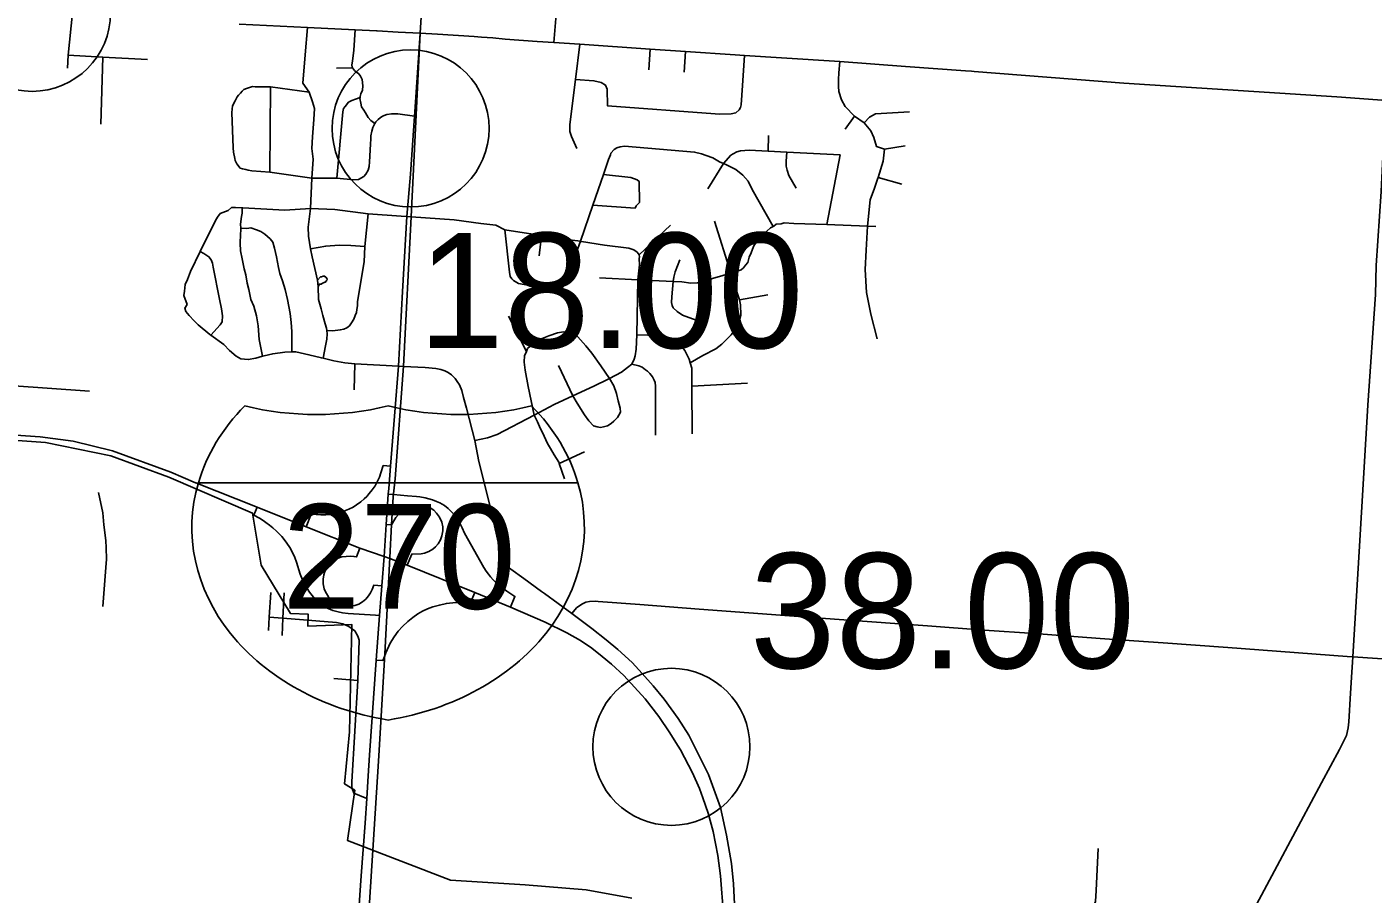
# Model space of a CAD drawing. Extents: x 1659811 to 1934326, y 644115 to 934867.
# Drawn here: x 1862074 to 1874937, y 727111 to 735393 of the extents above; entities that cross this region are included whole.
import ezdxf

# ---------------------------------------------------------------- set-up
doc = ezdxf.new("R2010")
doc.units = 0
for name, color, linetype in [('Default', 7, 'Continuous'), ('GM_X_City_Street', 7, 'Continuous'), ('GM_X_Corporation', 7, 'Continuous'), ('GM_X_County_Road', 7, 'Continuous'), ('GM_X_Interchange_Ramps', 7, 'Continuous'), ('GM_X_Interstate_Route', 7, 'Continuous'), ('GM_X_Interstate_Shield', 7, 'Continuous'), ('GM_X_State_Route', 7, 'Continuous'), ('GM_X_Township', 7, 'Continuous')]:
    doc.layers.add(name, color=color, linetype=linetype)

msp = doc.modelspace()

# ---------------------------------------------------------------- linework, layer by layer
at = {"layer": 'Default'}
for centre in [(1862123, 735527), (1865740, 734423), (1868232, 728517)]:
    msp.add_circle(centre, 750, dxfattribs=at)
at = {"layer": 'GM_X_City_Street'}
for points in [[(1865832, 735332), (1865883, 736166)], [(1867109, 735243), (1867161, 735857), (1867181, 735892), (1867216, 735925), (1867269, 735947), (1867307, 735950), (1867353, 735942)], [(1862462, 734999), (1862468, 735123), (1862510, 735527)], [(1864903, 732228), (1864928, 732346), (1864941, 732410), (1864944, 732462), (1864940, 732493), (1864937, 732514), (1864924, 732558), (1864901, 732637), (1864884, 732699), (1864860, 732788), (1864858, 732912), (1864850, 732975), (1864798, 733198), (1864784, 733272), (1864764, 733395), (1864761, 733480), (1864784, 733660), (1864795, 733949), (1864810, 734131), (1864795, 734231), (1864804, 734343), (1864815, 734508), (1864821, 734614), (1864804, 734677), (1864770, 734771), (1864711, 734856), (1864732, 735125), (1864756, 735386)], [(1865399, 734471), (1865360, 734500), (1865334, 734528), (1865309, 734571), (1865292, 734599), (1865272, 734631), (1865265, 734663), (1865256, 734708), (1865257, 734720), (1865258, 734729), (1865265, 734755), (1865279, 734790), (1865282, 734829), (1865276, 734891), (1865262, 734921), (1865245, 734944), (1865223, 734960), (1865203, 734978), (1865186, 735003), (1865182, 735009), (1865180, 735031), (1865185, 735067), (1865197, 735171), (1865209, 735364)], [(1865832, 735332), (1865996, 735324), (1866346, 735301), (1866418, 735296)], [(1866418, 735296), (1866526, 735287), (1866643, 735276), (1866950, 735254)], [(1866950, 735254), (1867109, 735243), (1867358, 735227), (1868029, 735181), (1868368, 735159), (1868842, 735127)], [(1867330, 734230), (1867276, 734347), (1867263, 734393), (1867262, 734461), (1867316, 734890), (1867358, 735227)], [(1868015, 734982), (1868029, 735181)], [(1868354, 734961), (1868368, 735159)], [(1862468, 735123), (1862800, 735104), (1863225, 735080)], [(1862781, 734464), (1862800, 735104)], [(1867316, 734890), (1867491, 734879), (1867560, 734861), (1867602, 734837), (1867617, 734798), (1867620, 734640), (1868651, 734561), (1868693, 734560), (1868802, 734562), (1868849, 734573), (1868880, 734600), (1868894, 734622), (1868899, 734648), (1868913, 734833), (1868932, 735121)], [(1868842, 735127), (1868932, 735121), (1869284, 735099), (1869842, 735062), (1870470, 735015)], [(1870198, 732413), (1870138, 732650), (1870096, 732857), (1870083, 733075), (1870094, 733261), (1870105, 733490), (1870105, 733491), (1870132, 733742), (1870172, 733852), (1870206, 733947), (1870209, 733956), (1870257, 734110), (1870269, 734226), (1870192, 734251), (1870168, 734336), (1870137, 734401), (1870073, 734476), (1869983, 734540), (1869893, 734632), (1869858, 734696), (1869833, 734777), (1869829, 734825), (1869830, 734889), (1869833, 734954), (1869842, 735062)], [(1865032, 735000), (1865186, 735003)], [(1864063, 734686), (1864082, 734724), (1864096, 734740), (1864114, 734761), (1864131, 734779), (1864147, 734795), (1864173, 734804), (1864201, 734814), (1864228, 734823), (1864254, 734819), (1864372, 734820), (1864400, 734819), (1864770, 734771)], [(1864395, 734004), (1864400, 734819)], [(1864112, 734044), (1864081, 734084), (1864064, 734118), (1864060, 734135), (1864049, 734195), (1864046, 734239), (1864033, 734575), (1864038, 734639), (1864063, 734686)], [(1865035, 733947), (1865093, 734581), (1865100, 734615), (1865114, 734634), (1865147, 734674), (1865178, 734691), (1865214, 734704), (1865257, 734720)], [(1864112, 734044), (1864134, 734037), (1864164, 734031), (1864188, 734024), (1864222, 734019), (1864395, 734004), (1864795, 733949), (1865035, 733947), (1865197, 733933), (1865243, 733936), (1865293, 733963), (1865312, 733987), (1865333, 734023), (1865343, 734058), (1865348, 734104), (1865357, 734272), (1865360, 734325), (1865361, 734352), (1865368, 734397), (1865378, 734431), (1865399, 734471), (1865409, 734486), (1865430, 734510), (1865448, 734525), (1865471, 734539), (1865513, 734555), (1865560, 734563), (1865617, 734563), (1865776, 734541)], [(1869892, 734417), (1869983, 734540)], [(1870073, 734476), (1870124, 734530), (1870182, 734563), (1870292, 734569), (1870508, 734581)], [(1867686, 734223), (1867710, 734237), (1867742, 734248), (1867784, 734253), (1868454, 734198), (1868521, 734181), (1868563, 734164), (1868629, 734143), (1868692, 734104), (1868731, 734087), (1868759, 734075), (1868849, 734031), (1868916, 733976), (1868967, 733919), (1869003, 733840), (1869205, 733487)], [(1869157, 734207), (1869161, 734357)], [(1870269, 734226), (1870466, 734256)], [(1867364, 733345), (1867482, 733689), (1867583, 733984), (1867632, 734128), (1867651, 734172), (1867653, 734186), (1867686, 734223)], [(1868731, 734087), (1868801, 734168), (1868822, 734179), (1868856, 734199), (1868892, 734208), (1868974, 734216), (1869157, 734207), (1869335, 734198), (1869844, 734172)], [(1869423, 733852), (1869354, 733973), (1869339, 734026), (1869328, 734064), (1869329, 734112), (1869335, 734198)], [(1869719, 733505), (1869844, 734172)], [(1868581, 733846), (1868731, 734087)], [(1867482, 733689), (1867885, 733663), (1867897, 733683), (1867928, 733717), (1867924, 733917), (1867904, 733933), (1867845, 733956), (1867583, 733984)], [(1870209, 733956), (1870433, 733891)], [(1863605, 732743), (1863573, 732826), (1863578, 732870), (1863586, 732932), (1863607, 732980), (1863636, 733058), (1863729, 733247), (1863875, 733543), (1863895, 733575), (1863921, 733611), (1863997, 733638)], [(1863997, 733638), (1864030, 733669), (1864068, 733669), (1864130, 733665), (1864136, 733664), (1864538, 733642), (1864784, 733660), (1865015, 733649), (1865335, 733609), (1865649, 733586)], [(1864324, 732247), (1864294, 732406), (1864283, 732537), (1864269, 732633), (1864243, 732727), (1864214, 732790), (1864194, 732884), (1864177, 732945), (1864164, 733025), (1864150, 733083), (1864131, 733179), (1864115, 733254), (1864112, 733326), (1864116, 733410), (1864117, 733456), (1864117, 733470), (1864116, 733508), (1864123, 733581), (1864130, 733615), (1864130, 733665)], [(1864940, 732493), (1864996, 732491), (1865067, 732498), (1865101, 732507), (1865131, 732520), (1865157, 732538), (1865176, 732568), (1865197, 732601), (1865211, 732635), (1865222, 732665), (1865225, 732695), (1865231, 732728), (1865232, 732770), (1865295, 733149), (1865304, 733295), (1865335, 733609)], [(1865649, 733586), (1865705, 733582), (1865744, 733579), (1866157, 733550), (1866411, 733516), (1866553, 733499), (1866641, 733454), (1866992, 733401), (1867284, 733357), (1867364, 733345), (1867369, 733344)], [(1867912, 732977), (1868248, 732961), (1868331, 732957), (1868417, 732945), (1868481, 732948), (1868548, 732967), (1868799, 733040), (1868846, 733053), (1868898, 733074), (1868920, 733092), (1868941, 733117), (1868961, 733143), (1868970, 733167), (1868974, 733195), (1868995, 733236), (1869018, 733294), (1869049, 733351), (1869072, 733375), (1869098, 733400), (1869145, 733441), (1869178, 733473), (1869205, 733487), (1869210, 733490), (1869233, 733508), (1869281, 733511), (1869311, 733522), (1869401, 733516), (1869719, 733505), (1870105, 733490), (1870187, 733487)], [(1867923, 733217), (1868222, 733499)], [(1868799, 733040), (1868643, 733539)], [(1864605, 732288), (1864606, 732382), (1864606, 732484), (1864600, 732571), (1864589, 732655), (1864564, 732789), (1864540, 732884), (1864517, 732966), (1864489, 733037), (1864478, 733095), (1864458, 733197), (1864440, 733281), (1864423, 733338), (1864397, 733368), (1864348, 733413), (1864309, 733438), (1864269, 733455), (1864213, 733474), (1864175, 733468), (1864117, 733470)], [(1866641, 733454), (1866686, 733051), (1866692, 733010), (1866707, 732988), (1866723, 732972), (1866770, 732943), (1867107, 732882), (1867141, 732886), (1867186, 732897), (1867206, 732925), (1867225, 732968), (1867364, 733345)], [(1866969, 733205), (1866992, 733401)], [(1863832, 732448), (1863919, 732546), (1863939, 732575), (1863943, 732633), (1863932, 732701), (1863914, 732792), (1863854, 733099), (1863848, 733137), (1863835, 733167), (1863812, 733198), (1863764, 733228), (1863729, 733247)], [(1864784, 733272), (1864929, 733299), (1865058, 733309), (1865169, 733306), (1865304, 733295)], [(1867369, 733344), (1867372, 733343), (1867594, 733309), (1867824, 733279), (1867873, 733265), (1867904, 733241), (1867923, 733217)], [(1867853, 732172), (1867877, 732220), (1867887, 732252), (1867895, 732316), (1867901, 732453), (1867912, 732977), (1867926, 733119), (1867925, 733181), (1867926, 733196), (1867923, 733217)], [(1868248, 732961), (1868256, 733004), (1868267, 733052), (1868313, 733167)], [(1864858, 732912), (1864869, 732937), (1864885, 732937), (1864899, 732945), (1864909, 732949), (1864919, 732956), (1864927, 732956), (1864934, 732966), (1864940, 732972), (1864942, 732982), (1864938, 732990), (1864934, 733000), (1864928, 733004), (1864919, 733012), (1864913, 733012), (1864903, 733011), (1864888, 733007), (1864878, 733005), (1864850, 732975)], [(1867544, 732996), (1867912, 732977)], [(1868412, 732184), (1868532, 732253), (1868657, 732317), (1868714, 732364), (1868757, 732403), (1868804, 732452), (1868843, 732501), (1868876, 732565), (1868895, 732640), (1868893, 732737), (1868884, 732786), (1868839, 732921), (1868799, 733040)], [(1868504, 732580), (1868337, 732641), (1868286, 732676), (1868248, 732709), (1868241, 732731), (1868233, 732761), (1868235, 732815), (1868248, 732961)], [(1863605, 732743), (1863583, 732706), (1863593, 732676), (1863625, 732638), (1863672, 732587), (1863711, 732547), (1863822, 732455), (1863832, 732448), (1863955, 732360), (1864010, 732303), (1864074, 732247), (1864119, 732222), (1864189, 732215), (1864260, 732228), (1864324, 732247), (1864340, 732252), (1864422, 732271), (1864539, 732287), (1864605, 732288), (1864643, 732288), (1864768, 732261), (1864888, 732231), (1864903, 732228), (1865008, 732202), (1865112, 732185), (1865206, 732176), (1865624, 732151)], [(1868884, 732786), (1869153, 732835)], [(1866849, 732294), (1866674, 732629)], [(1866920, 731686), (1866865, 731957), (1866834, 732114), (1866825, 732190), (1866827, 732256), (1866847, 732290), (1866849, 732294), (1866858, 732321), (1866903, 732361), (1866982, 732411), (1867061, 732443), (1867145, 732470), (1867201, 732479), (1867267, 732477), (1867305, 732463), (1867339, 732434), (1867415, 732347), (1867472, 732276), (1867559, 732156), (1867642, 732035)], [(1868431, 731505), (1868428, 731961), (1868427, 732135), (1868412, 732184), (1868401, 732218), (1868361, 732301), (1868310, 732368), (1868244, 732403), (1868183, 732432), (1868113, 732447), (1867901, 732453)], [(1865201, 731925), (1865206, 732176)], [(1865624, 732151), (1865672, 732149), (1865879, 732139), (1865981, 732130), (1866030, 732120), (1866066, 732107), (1866099, 732091), (1866131, 732070), (1866165, 732035), (1866186, 732006), (1866208, 731973), (1866229, 731920), (1866247, 731852), (1866274, 731753), (1866354, 731443), (1866392, 731243), (1866498, 730825), (1866585, 730431), (1866610, 730323), (1866628, 730289), (1866659, 730242), (1866698, 730213), (1866822, 730125), (1866992, 729999), (1867018, 729980), (1867282, 729790)], [(1866354, 731443), (1866475, 731468), (1866568, 731501), (1866920, 731686), (1867112, 731786), (1867290, 731870), (1867492, 731962), (1867629, 732029), (1867642, 732035), (1867754, 732095), (1867813, 732141), (1867853, 732172)], [(1867290, 731870), (1867153, 732158)], [(1868081, 731492), (1868079, 731924), (1868080, 731962), (1868076, 731996), (1868069, 732020), (1868061, 732032), (1868051, 732051), (1868026, 732082), (1868024, 732085), (1868004, 732105), (1867985, 732118), (1867954, 732142), (1867921, 732155), (1867853, 732172)], [(1861139, 732022), (1862671, 731913)], [(1867290, 731870), (1867332, 731800), (1867402, 731687), (1867443, 731630), (1867488, 731583), (1867522, 731573), (1867556, 731568), (1867582, 731572), (1867620, 731583), (1867657, 731606), (1867681, 731626), (1867718, 731661), (1867730, 731685), (1867747, 731712), (1867741, 731753), (1867725, 731823), (1867706, 731893), (1867682, 731964), (1867642, 732035)], [(1868428, 731961), (1868959, 731989)], [(1867210, 731075), (1867160, 731222), (1867155, 731236), (1867112, 731307), (1867077, 731365), (1867048, 731414), (1867016, 731483), (1866972, 731575), (1866954, 731622), (1866920, 731686)], [(1867160, 731222), (1867403, 731335)], [(1862798, 729857), (1862827, 730229), (1862834, 730309), (1862832, 730417), (1862827, 730488), (1862808, 730636), (1862798, 730753), (1862759, 730946)], [(1864381, 729629), (1864389, 729756), (1864405, 729991)], [(1864512, 729581), (1864520, 729747), (1864533, 729989)], [(1867282, 729790), (1867324, 729844), (1867376, 729878), (1867413, 729898), (1867448, 729904), (1867503, 729907), (1867533, 729904), (1867932, 729875), (1868496, 729833), (1869834, 729732), (1870680, 729671), (1871221, 729631), (1871703, 729598), (1871910, 729583)], [(1864389, 729756), (1864520, 729747), (1865031, 729704), (1865091, 729693), (1865151, 729667), (1865206, 729626)], [(1867282, 729790), (1867472, 729646), (1867610, 729538), (1867719, 729448), (1867856, 729322), (1867954, 729216), (1868058, 729101), (1868164, 728973), (1868296, 728787), (1868398, 728627)], [(1865235, 729150), (1865250, 729536), (1865237, 729574), (1865206, 729626)], [(1871910, 729583), (1872330, 729551)], [(1872330, 729551), (1872417, 729545), (1872932, 729509), (1873548, 729467), (1874691, 729380)], [(1874246, 727805), (1874443, 728173), (1874617, 728493), (1874682, 728624), (1874698, 728697), (1874704, 728757), (1874722, 729028), (1874735, 729230), (1874740, 729326)], [(1865007, 729169), (1865235, 729150)], [(1865321, 728024), (1865197, 728075), (1865180, 728127), (1865178, 728184), (1865235, 729150)], [(1868565, 723967), (1868555, 724152), (1868555, 724279), (1868566, 724408), (1868586, 724564), (1868621, 724784), (1868726, 725857), (1868799, 726239), (1868851, 726695), (1868827, 727209), (1868807, 727404), (1868758, 727673), (1868701, 727938), (1868587, 728253), (1868398, 728627)], [(1872854, 725199), (1872909, 725288), (1872970, 725394), (1873235, 725890), (1873667, 726722), (1873872, 727100), (1874246, 727805)], [(1872014, 725973), (1872045, 726428), (1872059, 726540), (1872098, 726661), (1872239, 726930), (1872285, 727041), (1872291, 727145), (1872311, 727545)]]:
    msp.add_lwpolyline(points, dxfattribs=at)
at = {"layer": 'GM_X_Corporation'}
msp.add_lwpolyline([(1861083, 731505), (1862252, 731423), (1862877, 731296), (1863430, 731093), (1864230, 730749), (1864313, 730253), (1864593, 729789), (1864761, 729784), (1864758, 729669), (1865180, 729684), (1865156, 728660), (1865109, 728163), (1865208, 728102), (1865137, 727623), (1866120, 727243), (1866836, 727200), (1867419, 727151), (1867855, 727070)], dxfattribs=at)
at = {"layer": 'GM_X_County_Road'}
for points in [[(1870470, 735015), (1871041, 734973), (1871100, 734970)], [(1871100, 734970), (1871126, 734968), (1872555, 734854), (1874047, 734759), (1874592, 734724), (1875067, 734691), (1875512, 734675)], [(1874740, 729326), (1874743, 729376), (1874806, 730434), (1874886, 731781), (1874959, 732837), (1874968, 733115), (1875016, 733821), (1875032, 734151), (1875067, 734691)], [(1874691, 729380), (1874743, 729376), (1875499, 729324), (1876384, 729259), (1876384, 729259), (1876561, 729246), (1876989, 729216), (1877482, 729181), (1878329, 729124), (1878496, 729113), (1878643, 729086), (1878783, 729038), (1878965, 728957), (1879035, 728933), (1879119, 728902), (1879260, 728882), (1879480, 728866), (1879750, 728849), (1880150, 728823), (1880996, 728770), (1881256, 728757), (1881552, 728741)]]:
    msp.add_lwpolyline(points, dxfattribs=at)
at = {"layer": 'GM_X_Interchange_Ramps'}
for points in [[(1865549, 731199), (1865478, 731203), (1865457, 731133), (1865443, 731094), (1865425, 731055), (1865400, 731010), (1865373, 730970), (1865345, 730935), (1865321, 730909), (1865297, 730885), (1865265, 730858), (1865224, 730828), (1865190, 730807), (1865149, 730786), (1865103, 730767), (1865059, 730753), (1865015, 730743), (1864968, 730736), (1864929, 730733), (1864883, 730732), (1864790, 730739), (1864742, 730618)], [(1866694, 729852), (1866737, 729953), (1866659, 730005), (1866620, 730031), (1866585, 730058), (1866558, 730083), (1866529, 730112), (1866502, 730142), (1866483, 730166), (1866462, 730195), (1866440, 730230), (1866255, 730558), (1866232, 730609), (1866207, 730660), (1866185, 730694), (1866158, 730730), (1866131, 730762), (1866099, 730794), (1866064, 730822), (1866019, 730846), (1865986, 730861), (1865948, 730876), (1865914, 730887), (1865879, 730895), (1865829, 730904), (1865796, 730908), (1865709, 730915), (1865576, 730927), (1865568, 730928), (1865527, 730931)], [(1864273, 730806), (1864243, 730729), (1864296, 730700), (1864330, 730678), (1864358, 730660), (1864392, 730634), (1864425, 730607), (1864457, 730578), (1864485, 730550), (1864508, 730525), (1864532, 730497), (1864558, 730463), (1864586, 730421), (1864609, 730380), (1864634, 730324), (1864650, 730281), (1864686, 730165), (1864708, 730111), (1864727, 730072), (1864752, 730029), (1864775, 729994), (1864798, 729962), (1864835, 729918), (1864869, 729886), (1864910, 729860), (1864953, 729838), (1864997, 729820), (1865048, 729806), (1865088, 729797), (1865143, 729791), (1865405, 729775), (1865443, 729771)], [(1865508, 730639), (1865558, 730636), (1865599, 730706), (1865623, 730736), (1865650, 730763), (1865682, 730788), (1865704, 730802), (1865738, 730818), (1865786, 730828), (1865834, 730829), (1865872, 730822), (1865927, 730800), (1865962, 730776), (1865989, 730750), (1866017, 730711), (1866037, 730664), (1866047, 730617), (1866047, 730579), (1866039, 730532), (1866025, 730493), (1866003, 730457), (1865979, 730428), (1865952, 730405), (1865913, 730381), (1865873, 730367), (1865840, 730361), (1865751, 730358), (1865706, 730251)], [(1865466, 730054), (1865390, 730062), (1865373, 730020), (1865356, 729988), (1865339, 729960), (1865312, 729928), (1865280, 729901), (1865244, 729880), (1865206, 729867), (1865148, 729858), (1865103, 729862), (1865071, 729869), (1865040, 729881), (1865017, 729894), (1864988, 729915), (1864956, 729948), (1864926, 729996), (1864914, 730026), (1864904, 730073), (1864903, 730117), (1864911, 730160), (1864921, 730191), (1864941, 730228), (1864969, 730264), (1865005, 730296), (1865038, 730315), (1865083, 730331), (1865124, 730336), (1865164, 730337), (1865199, 730335), (1865222, 730331), (1865254, 730414)], [(1865411, 729346), (1865476, 729340), (1865491, 729381), (1865504, 729414), (1865544, 729507), (1865584, 729566), (1865621, 729621), (1865664, 729665), (1865714, 729714), (1865760, 729751), (1865809, 729786), (1865855, 729814), (1865900, 729835), (1865953, 729854), (1866015, 729871), (1866082, 729886), (1866172, 729896), (1866235, 729894), (1866308, 729886), (1866353, 729990)]]:
    msp.add_lwpolyline(points, dxfattribs=at)
at = {"layer": 'GM_X_Interstate_Route'}
for points in [[(1858198, 731796), (1858536, 731768), (1859120, 731721), (1859959, 731652), (1861086, 731555), (1862199, 731479), (1862516, 731435), (1862891, 731344), (1863449, 731140), (1863683, 731039), (1863687, 731038)], [(1863687, 731038), (1864273, 730806), (1864742, 730618), (1865254, 730414), (1865486, 730336)], [(1865486, 730336), (1865541, 730315), (1865706, 730251), (1866353, 729990), (1866694, 729852), (1867026, 729709), (1867232, 729607), (1867362, 729532), (1867471, 729459), (1867571, 729379), (1867659, 729307), (1867778, 729197), (1867980, 728976), (1868111, 728807), (1868217, 728652), (1868276, 728558), (1868319, 728488), (1868434, 728270), (1868500, 728118), (1868531, 728031)], [(1868531, 728031), (1868582, 727884), (1868631, 727708), (1868676, 727478), (1868701, 727285), (1868730, 726916), (1868730, 726669), (1868711, 726444), (1868688, 726236)]]:
    msp.add_lwpolyline(points, dxfattribs=at)
at = {"layer": 'GM_X_Interstate_Shield'}
msp.add_line((1867338, 731039), (1863712, 731039), dxfattribs=at)
msp.add_line((1867338, 731039), (1863712, 731039), dxfattribs=at)
for centre, start_param, end_param in [((1865994, 730610), 2.47259, 2.911027), ((1864840, 733566), 4.415841, 5.008937), ((1866210, 733566), 4.415841, 5.008937), ((1865057, 730610), 0.230566, 0.669003), ((1865994, 730610), 2.911027, 4.511031), ((1865057, 730610), 4.913747, 6.513751)]:
    msp.add_ellipse(centre, major_axis=(2344, 0), ratio=0.8, start_param=start_param, end_param=end_param, dxfattribs=at)
at = {"layer": 'GM_X_State_Route'}
for points in [[(1865413, 735354), (1865209, 735364), (1864756, 735386), (1864103, 735418)], [(1865622, 735343), (1865421, 735354), (1865413, 735354)], [(1865832, 735332), (1865832, 735332), (1865622, 735343)], [(1865779, 734582), (1865832, 735332)], [(1865664, 732866), (1865705, 733582), (1865738, 733987), (1865776, 734541), (1865779, 734582)], [(1865624, 732151), (1865664, 732866)], [(1865532, 730985), (1865549, 731199), (1865624, 732151)], [(1865486, 730336), (1865508, 730639), (1865527, 730931), (1865532, 730985)], [(1865335, 728241), (1865348, 728436), (1865411, 729346), (1865443, 729771), (1865466, 730054), (1865486, 730336)], [(1865305, 727789), (1865321, 728024), (1865335, 728241)], [(1865269, 727286), (1865305, 727789)], [(1865108, 725027), (1865145, 725525), (1865269, 727286)]]:
    msp.add_lwpolyline(points, dxfattribs=at)
at = {"layer": 'GM_X_Township'}
msp.add_lwpolyline([(1865005, 721674), (1865437, 728430), (1865493, 729406), (1865541, 730325), (1865558, 730636), (1865573, 730904), (1865594, 731078), (1865672, 732154), (1865744, 733579), (1865832, 735332), (1865925, 736844), (1865941, 737049), (1865956, 737315), (1865984, 737831), (1866022, 738252), (1866049, 738627), (1866072, 738976), (1866105, 739510), (1866249, 741656), (1866278, 742098)], dxfattribs=at)

# ---------------------------------------------------------------- texts
at = {"layer": 'Default'}
for s, p in [('18.00', (1865814, 732325)), ('38.00', (1868982, 729267))]:
    msp.add_text(s, height=1100, dxfattribs=at).set_placement(p)
at = {"layer": 'GM_X_Interstate_Shield'}
msp.add_text('270', height=1000, dxfattribs=at).set_placement((1864515, 729835))

doc.saveas('drawing.dxf')
